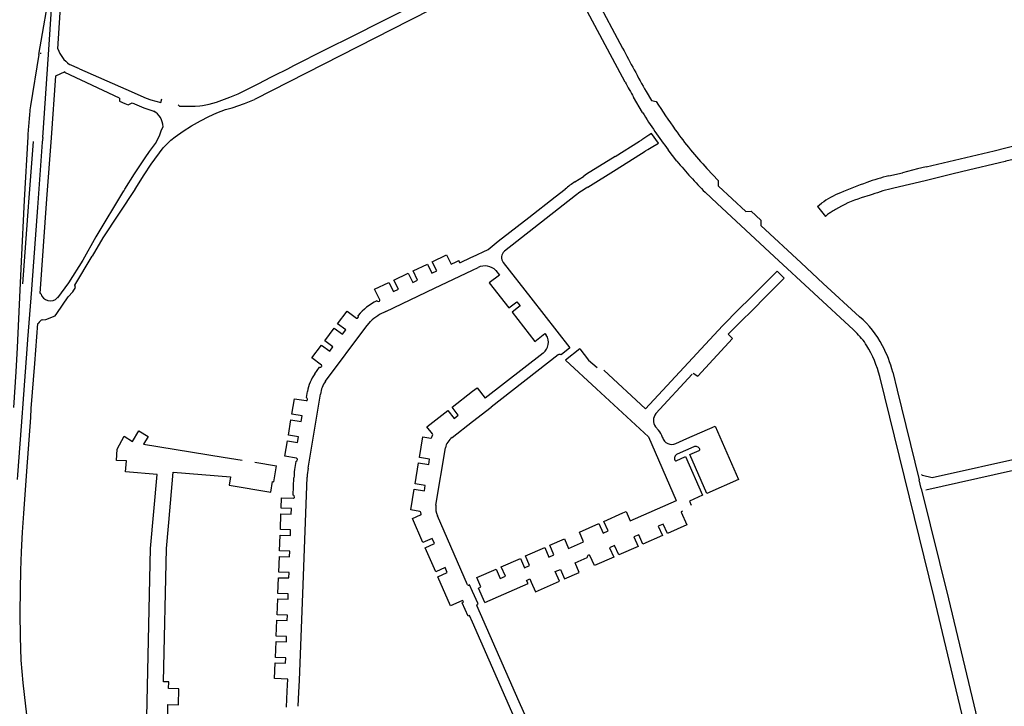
# Model space of a CAD drawing. Extents: x 148869 to 161638, y 453607 to 469810.
# Tile 954 of 1056: x 159118.99 to 159123.32, y 459876.05 to 459879.06. Entities that reach past the tile are written whole.
import ezdxf

# ---------------------------------------------------------------- set-up
doc = ezdxf.new("R2010")
doc.units = 0
doc.layers.add('LKI_V01_KANTRIJWEG', color=252, linetype='CONTINUOUS')

msp = doc.modelspace()

# ---------------------------------------------------------------- linework, layer by layer
at = {"layer": 'LKI_V01_KANTRIJWEG'}
for p, q in [((159121.3948, 459879.4037), (159121.6425, 459878.9394)), ((159121.3948, 459879.4037), (159121.6425, 459878.9394)), ((159120.9831, 459879.2023), (159120.7065, 459879.0605)), ((159120.9831, 459879.2023), (159120.7065, 459879.0605)), ((159121.6537, 459878.7904), (159121.4444, 459879.183)), ((159121.6537, 459878.7904), (159121.4444, 459879.183)), ((159120.7065, 459879.0605), (159120.0251, 459878.7142)), ((159120.7065, 459879.0605), (159120.0251, 459878.7142)), ((159119.0777, 459878.9112), (159119.0401, 459878.685)), ((159119.0777, 459878.9112), (159119.0401, 459878.685)), ((159119.0842, 459878.9184), (159119.0839, 459878.9147)), ((159119.0842, 459878.9184), (159119.0839, 459878.9147)), ((159119.0942, 459878.5466), (159119.1195, 459878.9118)), ((159119.0942, 459878.5466), (159119.1195, 459878.9118)), ((159119.2564, 459878.8482), (159119.2121, 459878.8674)), ((159119.2564, 459878.8482), (159119.2121, 459878.8674)), ((159119.1525, 459878.8178), (159119.1928, 459878.8369)), ((159119.1525, 459878.8178), (159119.1928, 459878.8369)), ((159119.1912, 459878.832), (159119.1928, 459878.8369)), ((159119.1912, 459878.832), (159119.1928, 459878.8369)), ((159119.4311, 459878.7188), (159119.1912, 459878.832)), ((159119.4311, 459878.7188), (159119.1912, 459878.832)), ((159119.2564, 459878.8482), (159119.4601, 459878.7593)), ((159119.2564, 459878.8482), (159119.4601, 459878.7593)), ((159119.133, 459878.5445), (159119.1525, 459878.8178)), ((159119.133, 459878.5445), (159119.1525, 459878.8178)), ((159121.7459, 459878.7487), (159121.7689, 459878.7094)), ((159121.7459, 459878.7487), (159121.7689, 459878.7094)), ((159119.4311, 459878.7188), (159119.4318, 459878.7065)), ((159119.4311, 459878.7188), (159119.4318, 459878.7065)), ((159119.4703, 459878.6895), (159119.4873, 459878.6984)), ((159119.4703, 459878.6895), (159119.4873, 459878.6984)), ((159119.4873, 459878.6984), (159119.5384, 459878.6769)), ((159119.4873, 459878.6984), (159119.5384, 459878.6769)), ((159121.7303, 459878.6565), (159121.6908, 459878.7235)), ((159121.7303, 459878.6565), (159121.6908, 459878.7235)), ((159121.7689, 459878.7094), (159121.7902, 459878.7049)), ((159121.7689, 459878.7094), (159121.7902, 459878.7049)), ((159119.034, 459878.2621), (159119.0541, 459878.5289)), ((159119.034, 459878.2621), (159119.0541, 459878.5289)), ((159119.0926, 459878.5259), (159119.0724, 459878.2592)), ((159119.0926, 459878.5259), (159119.0724, 459878.2592)), ((159119.0942, 459878.5466), (159119.0926, 459878.5259)), ((159119.0942, 459878.5466), (159119.0926, 459878.5259)), ((159119.1129, 459878.2764), (159119.133, 459878.5445)), ((159119.1129, 459878.2764), (159119.133, 459878.5445)), ((159121.6098, 459878.4627), (159121.7162, 459878.5298)), ((159121.6098, 459878.4627), (159121.7162, 459878.5298)), ((159121.7162, 459878.5298), (159121.7264, 459878.5364)), ((159121.7162, 459878.5298), (159121.7264, 459878.5364)), ((159121.7579, 459878.5563), (159121.7264, 459878.5364)), ((159121.7579, 459878.5563), (159121.7264, 459878.5364)), ((159121.7434, 459878.4876), (159121.7533, 459878.4936)), ((159121.7434, 459878.4876), (159121.7533, 459878.4936)), ((159121.7533, 459878.4936), (159121.7684, 459878.5028)), ((159121.7533, 459878.4936), (159121.7684, 459878.5028)), ((159121.8814, 459878.443), (159121.8433, 459878.4922)), ((159121.8814, 459878.443), (159121.8433, 459878.4922)), ((159121.4891, 459878.3278), (159121.6146, 459878.4059)), ((159121.4891, 459878.3278), (159121.6146, 459878.4059)), ((159122.813, 459878.3778), (159122.8719, 459878.3918)), ((159122.813, 459878.3778), (159122.8719, 459878.3918)), ((159122.9387, 459878.4083), (159122.8719, 459878.3918)), ((159122.9387, 459878.4083), (159122.8719, 459878.3918)), ((159122.9769, 459878.4176), (159122.9387, 459878.4083)), ((159122.9769, 459878.4176), (159122.9387, 459878.4083)), ((159121.4327, 459878.3512), (159121.4701, 459878.3755)), ((159121.4327, 459878.3512), (159121.4701, 459878.3755)), ((159122.9717, 459878.3564), (159122.8346, 459878.324)), ((159122.9717, 459878.3564), (159122.8346, 459878.324)), ((159119.4501, 459878.3112), (159119.4553, 459878.3195)), ((159119.4501, 459878.3112), (159119.4553, 459878.3195)), ((159119.4993, 459878.3175), (159119.5006, 459878.3195)), ((159119.4993, 459878.3175), (159119.5006, 459878.3195)), ((159121.3459, 459878.2857), (159121.3903, 459878.3199)), ((159121.3459, 459878.2857), (159121.3903, 459878.3199)), ((159122.0636, 459878.3331), (159122.1835, 459878.2212)), ((159122.0636, 459878.3331), (159122.1835, 459878.2212)), ((159119.0832, 459877.8609), (159119.1129, 459878.2764)), ((159119.0832, 459877.8609), (159119.1129, 459878.2764)), ((159121.4356, 459878.2916), (159121.1231, 459878.0464)), ((159121.4356, 459878.2916), (159121.1231, 459878.0464)), ((159122.4986, 459878.2426), (159122.5164, 459878.2574)), ((159122.4986, 459878.2426), (159122.5164, 459878.2574)), ((159122.4986, 459878.2426), (159122.5339, 459878.1999)), ((159122.4986, 459878.2426), (159122.5339, 459878.1999)), ((159122.5433, 459878.2074), (159122.5339, 459878.1999)), ((159122.5433, 459878.2074), (159122.5339, 459878.1999)), ((159122.2502, 459878.1594), (159122.4271, 459877.9952)), ((159122.2502, 459878.1594), (159122.4271, 459877.9952)), ((159119.2351, 459877.8971), (159119.3109, 459878.0242)), ((159119.2351, 459877.8971), (159119.3109, 459878.0242)), ((159120.9105, 459878.0004), (159120.9224, 459878.0061)), ((159120.9105, 459878.0004), (159120.9224, 459878.0061)), ((159120.9278, 459877.9951), (159120.9224, 459878.0061)), ((159120.9278, 459877.9951), (159120.9224, 459878.0061)), ((159120.9278, 459877.9951), (159120.9788, 459878.0199)), ((159120.9278, 459877.9951), (159120.9788, 459878.0199)), ((159120.9788, 459878.0199), (159120.9831, 459878.022)), ((159120.9788, 459878.0199), (159120.9831, 459878.022)), ((159120.9831, 459877.9639), (159121.0072, 459877.9752)), ((159120.9831, 459877.9639), (159121.0072, 459877.9752)), ((159122.3215, 459877.9589), (159122.2746, 459877.9116)), ((159122.3215, 459877.9589), (159122.2746, 459877.9116)), ((159122.3532, 459877.9282), (159122.3215, 459877.9589)), ((159122.3532, 459877.9282), (159122.3215, 459877.9589)), ((159122.5244, 459877.9052), (159122.4271, 459877.9952)), ((159122.5244, 459877.9052), (159122.4271, 459877.9952)), ((159122.2975, 459877.8723), (159122.3532, 459877.9282)), ((159122.2975, 459877.8723), (159122.3532, 459877.9282)), ((159119.2265, 459877.8686), (159119.2381, 459877.8867)), ((159119.2265, 459877.8686), (159119.2381, 459877.8867)), ((159119.2381, 459877.8867), (159119.2351, 459877.8971)), ((159119.2381, 459877.8867), (159119.2351, 459877.8971)), ((159122.2858, 459877.8601), (159122.2975, 459877.8723)), ((159122.2858, 459877.8601), (159122.2975, 459877.8723)), ((159122.5244, 459877.9052), (159122.6839, 459877.7581)), ((159122.5244, 459877.9052), (159122.6839, 459877.7581)), ((159119.0855, 459877.8605), (159119.0832, 459877.8609)), ((159119.0855, 459877.8605), (159119.0832, 459877.8609)), ((159122.2, 459877.7743), (159122.2858, 459877.8601)), ((159122.2, 459877.7743), (159122.2858, 459877.8601)), ((159119.0936, 459877.7457), (159119.1082, 459877.7471)), ((159119.0936, 459877.7457), (159119.1082, 459877.7471)), ((159119.1082, 459877.7471), (159119.1497, 459877.763)), ((159119.1082, 459877.7471), (159119.1497, 459877.763)), ((159119.0722, 459877.7289), (159119.0747, 459877.7286)), ((159119.0722, 459877.7289), (159119.0747, 459877.7286)), ((159121.4107, 459877.6213), (159121.3719, 459877.5912)), ((159121.4107, 459877.6213), (159121.3719, 459877.5912)), ((159121.2937, 459877.599), (159121.0388, 459877.4002)), ((159121.2937, 459877.599), (159121.0388, 459877.4002)), ((159121.3598, 459877.5909), (159121.0651, 459877.3613)), ((159121.3598, 459877.5909), (159121.0651, 459877.3613)), ((159120.2894, 459877.5082), (159120.31, 459877.5367)), ((159120.2894, 459877.5082), (159120.31, 459877.5367)), ((159121.9489, 459877.5062), (159121.7892, 459877.3329)), ((159121.9489, 459877.5062), (159121.7892, 459877.3329)), ((159121.9522, 459877.5109), (159121.9735, 459877.4979)), ((159121.9522, 459877.5109), (159121.9735, 459877.4979)), ((159123.0113, 459876.5243), (159122.7725, 459877.4965)), ((159123.0113, 459876.5243), (159122.7725, 459877.4965)), ((159120.2528, 459877.404), (159120.2575, 459877.4295)), ((159120.2528, 459877.404), (159120.2575, 459877.4295)), ((159120.2601, 459877.0933), (159120.3149, 459877.4185)), ((159120.2601, 459877.0933), (159120.3149, 459877.4185)), ((159120.9831, 459877.2976), (159121.0651, 459877.3613)), ((159120.9831, 459877.2976), (159121.0651, 459877.3613)), ((159120.8935, 459877.2279), (159120.9831, 459877.2976)), ((159120.8935, 459877.2279), (159120.9831, 459877.2976)), ((159121.7874, 459877.2749), (159121.8001, 459877.2596)), ((159121.7874, 459877.2749), (159121.8001, 459877.2596)), ((159120.8221, 459876.9301), (159120.8638, 459877.1822)), ((159120.8221, 459876.9301), (159120.8638, 459877.1822)), ((159121.955, 459877.1866), (159121.8828, 459877.1544)), ((159121.955, 459877.1866), (159121.8828, 459877.1544)), ((159120.0259, 459877.1186), (159120.1213, 459877.1032)), ((159120.0259, 459877.1186), (159120.1213, 459877.1032)), ((159119.0106, 459876.8931), (159119.0241, 459877.0804)), ((159119.0106, 459876.8931), (159119.0241, 459877.0804)), ((159120.1952, 459876.9748), (159120.1982, 459877.0498)), ((159120.1952, 459876.9748), (159120.1982, 459877.0498)), ((159120.2385, 459876.5798), (159120.2562, 459877.053)), ((159120.2385, 459876.5798), (159120.2562, 459877.053)), ((159122.9608, 459877.0605), (159122.9555, 459877.0651)), ((159122.9608, 459877.0605), (159122.9555, 459877.0651)), ((159122.955, 459877.0038), (159122.9458, 459877.0416)), ((159122.955, 459877.0038), (159122.9458, 459877.0416)), ((159120.1439, 459876.9629), (159120.1962, 459876.9613)), ((159120.1439, 459876.9629), (159120.1962, 459876.9613)), ((159119.0055, 459876.8122), (159119.0106, 459876.8931)), ((159119.0055, 459876.8122), (159119.0106, 459876.8931)), ((159120.9617, 459876.5803), (159120.8289, 459876.8831)), ((159120.9617, 459876.5803), (159120.8289, 459876.8831)), ((159119.0011, 459876.7256), (159119.0055, 459876.8122)), ((159119.0011, 459876.7256), (159119.0055, 459876.8122)), ((159118.9981, 459876.6431), (159119.0011, 459876.7256)), ((159118.9981, 459876.6431), (159119.0011, 459876.7256)), ((159118.9962, 459876.5591), (159118.9981, 459876.6431)), ((159118.9962, 459876.5591), (159118.9981, 459876.6431)), ((159120.222, 459876.1597), (159120.2385, 459876.5798)), ((159120.222, 459876.1597), (159120.2385, 459876.5798)), ((159118.9949, 459876.4561), (159118.9962, 459876.5591)), ((159118.9949, 459876.4561), (159118.9962, 459876.5591)), ((159119.0081, 459876.15), (159119.0003, 459876.249)), ((159119.0081, 459876.15), (159119.0003, 459876.249)), ((159121.226, 459875.9809), (159121.1884, 459876.0654)), ((159121.226, 459875.9809), (159121.1884, 459876.0654))]:
    msp.add_line(p, q, dxfattribs=at)
for points in [[(159119.1195, 459878.9118), (159119.1211, 459878.9333), (159119.1442, 459879.2896), (159119.1456, 459879.3105)], [(159119.1195, 459878.9118), (159119.1211, 459878.9333), (159119.1442, 459879.2896), (159119.1456, 459879.3105)], [(159119.0777, 459878.9112), (159119.093, 459879.0033), (159119.116, 459879.1303)], [(159119.0777, 459878.9112), (159119.093, 459879.0033), (159119.116, 459879.1303)], [(159119.6896, 459878.6906), (159119.6958, 459878.6843), (159119.731, 459878.6838), (159119.7641, 459878.6847), (159119.7843, 459878.6861), (159119.796, 459878.6874), (159119.8251, 459878.6936), (159119.8579, 459878.7023), (159119.9169, 459878.7231), (159119.9537, 459878.7384), (159119.9684, 459878.7459), (159120.0409, 459878.7821), (159120.0998, 459878.8131), (159120.111, 459878.8186), (159120.1714, 459878.8489), (159120.1984, 459878.8635), (159120.3375, 459878.9337), (159120.3522, 459878.9402), (159120.4463, 459878.988), (159120.5947, 459879.0625), (159120.7466, 459879.1379)], [(159119.6896, 459878.6906), (159119.6958, 459878.6843), (159119.731, 459878.6838), (159119.7641, 459878.6847), (159119.7843, 459878.6861), (159119.796, 459878.6874), (159119.8251, 459878.6936), (159119.8579, 459878.7023), (159119.9169, 459878.7231), (159119.9537, 459878.7384), (159119.9684, 459878.7459), (159120.0409, 459878.7821), (159120.0998, 459878.8131), (159120.111, 459878.8186), (159120.1714, 459878.8489), (159120.1984, 459878.8635), (159120.3375, 459878.9337), (159120.3522, 459878.9402), (159120.4463, 459878.988), (159120.5947, 459879.0625), (159120.7466, 459879.1379)], [(159119.1613, 459878.9366), (159119.1708, 459879.0966), (159119.1705, 459879.0978)], [(159119.1613, 459878.9366), (159119.1708, 459879.0966), (159119.1705, 459879.0978)], [(159119.4601, 459878.7593), (159119.5485, 459878.7193), (159119.5693, 459878.7116), (159119.6134, 459878.7008), (159119.6175, 459878.7165)], [(159119.4601, 459878.7593), (159119.5485, 459878.7193), (159119.5693, 459878.7116), (159119.6134, 459878.7008), (159119.6175, 459878.7165)], [(159119.4318, 459878.7065), (159119.4558, 459878.6955), (159119.4703, 459878.6895)], [(159119.4318, 459878.7065), (159119.4558, 459878.6955), (159119.4703, 459878.6895)], [(159119.5006, 459878.3195), (159119.5407, 459878.3819), (159119.5704, 459878.4291), (159119.6242, 459878.5017), (159119.6578, 459878.5346), (159119.6764, 459878.5501), (159119.7114, 459878.5736), (159119.7488, 459878.5974), (159119.787, 459878.6191), (159119.8243, 459878.639), (159119.8596, 459878.6553), (159119.898, 459878.6702), (159119.9264, 459878.6773), (159119.9815, 459878.6961), (159120.0251, 459878.7142)], [(159119.5006, 459878.3195), (159119.5407, 459878.3819), (159119.5704, 459878.4291), (159119.6242, 459878.5017), (159119.6578, 459878.5346), (159119.6764, 459878.5501), (159119.7114, 459878.5736), (159119.7488, 459878.5974), (159119.787, 459878.6191), (159119.8243, 459878.639), (159119.8596, 459878.6553), (159119.898, 459878.6702), (159119.9264, 459878.6773), (159119.9815, 459878.6961), (159120.0251, 459878.7142)], [(159119.5384, 459878.6769), (159119.5822, 459878.6629), (159119.5868, 459878.6597)], [(159119.5384, 459878.6769), (159119.5822, 459878.6629), (159119.5868, 459878.6597)], [(159119.4553, 459878.3195), (159119.4973, 459878.3866), (159119.5439, 459878.4578), (159119.5641, 459878.4844), (159119.5901, 459878.5203), (159119.6001, 459878.5394), (159119.6092, 459878.5582), (159119.617, 459878.5801), (159119.623, 459878.5937)], [(159119.4553, 459878.3195), (159119.4973, 459878.3866), (159119.5439, 459878.4578), (159119.5641, 459878.4844), (159119.5901, 459878.5203), (159119.6001, 459878.5394), (159119.6092, 459878.5582), (159119.617, 459878.5801), (159119.623, 459878.5937)], [(159121.7684, 459878.5028), (159121.7996, 459878.5222), (159121.7702, 459878.5639), (159121.7579, 459878.5563)], [(159121.7684, 459878.5028), (159121.7996, 459878.5222), (159121.7702, 459878.5639), (159121.7579, 459878.5563)], [(159119.0284, 459878.5488), (159119.0135, 459878.2717), (159118.9998, 459878.0015), (159118.9816, 459877.6235), (159118.9757, 459877.5165), (159118.9653, 459877.3598)], [(159119.0284, 459878.5488), (159119.0135, 459878.2717), (159118.9998, 459878.0015), (159118.9816, 459877.6235), (159118.9757, 459877.5165), (159118.9653, 459877.3598)], [(159123.7672, 459878.5444), (159123.6784, 459878.5242), (159123.5863, 459878.5018), (159123.5202, 459878.4864), (159123.3271, 459878.4422), (159123.3241, 459878.4409), (159123.2993, 459878.4344), (159123.1626, 459878.4022), (159123.095, 459878.3871), (159122.9717, 459878.3564)], [(159123.7672, 459878.5444), (159123.6784, 459878.5242), (159123.5863, 459878.5018), (159123.5202, 459878.4864), (159123.3271, 459878.4422), (159123.3241, 459878.4409), (159123.2993, 459878.4344), (159123.1626, 459878.4022), (159123.095, 459878.3871), (159122.9717, 459878.3564)], [(159121.6146, 459878.4059), (159121.7411, 459878.4858), (159121.7434, 459878.4876)], [(159121.6146, 459878.4059), (159121.7411, 459878.4858), (159121.7434, 459878.4876)], [(159122.9769, 459878.4176), (159123.2753, 459878.4884), (159123.3783, 459878.5135)], [(159122.9769, 459878.4176), (159123.2753, 459878.4884), (159123.3783, 459878.5135)], [(159121.6098, 459878.4627), (159121.4846, 459878.3855), (159121.4701, 459878.3755)], [(159121.6098, 459878.4627), (159121.4846, 459878.3855), (159121.4701, 459878.3755)], [(159122.0636, 459878.3331), (159122.064, 459878.3561), (159122.0134, 459878.4097)], [(159122.0636, 459878.3331), (159122.064, 459878.3561), (159122.0134, 459878.4097)], [(159119.449, 459878.312), (159119.3281, 459878.1091), (159119.2699, 459878.0076)], [(159119.449, 459878.312), (159119.3281, 459878.1091), (159119.2699, 459878.0076)], [(159119.4993, 459878.3175), (159119.3584, 459878.1054), (159119.3109, 459878.0242)], [(159119.4993, 459878.3175), (159119.3584, 459878.1054), (159119.3109, 459878.0242)], [(159122.3091, 459878.0232), (159122.058, 459878.256), (159122.0053, 459878.3056)], [(159122.3091, 459878.0232), (159122.058, 459878.256), (159122.0053, 459878.3056)], [(159119.0068, 459877.903), (159119.0323, 459878.2411), (159119.034, 459878.2621)], [(159119.0068, 459877.903), (159119.0323, 459878.2411), (159119.034, 459878.2621)], [(159119.0724, 459878.2592), (159119.0708, 459878.2383), (159119.046, 459877.9001)], [(159119.0724, 459878.2592), (159119.0708, 459878.2383), (159119.046, 459877.9001)], [(159120.9831, 459878.022), (159121.0513, 459878.0546), (159121.0962, 459878.0901), (159121.2302, 459878.1953), (159121.3459, 459878.2857)], [(159120.9831, 459878.022), (159121.0513, 459878.0546), (159121.0962, 459878.0901), (159121.2302, 459878.1953), (159121.3459, 459878.2857)], [(159122.7391, 459878.2959), (159122.7309, 459878.2928), (159122.6904, 459878.2807)], [(159122.7391, 459878.2959), (159122.7309, 459878.2928), (159122.6904, 459878.2807)], [(159122.1835, 459878.2212), (159122.2071, 459878.2229), (159122.2496, 459878.1834), (159122.2502, 459878.1594)], [(159122.1835, 459878.2212), (159122.2071, 459878.2229), (159122.2496, 459878.1834), (159122.2502, 459878.1594)], [(159119.2699, 459878.0076), (159119.2074, 459877.9074), (159119.1597, 459877.8424)], [(159119.2699, 459878.0076), (159119.2074, 459877.9074), (159119.1597, 459877.8424)], [(159120.5625, 459877.8283), (159120.5679, 459877.8258), (159120.5738, 459877.8268), (159120.5759, 459877.8294), (159120.5759, 459877.8327), (159120.5524, 459877.8798), (159120.6154, 459877.9098), (159120.6356, 459877.8693), (159120.6571, 459877.8796), (159120.637, 459877.92), (159120.7001, 459877.95), (159120.7201, 459877.9094), (159120.7416, 459877.9199), (159120.7215, 459877.9605), (159120.7851, 459877.9901), (159120.8046, 459877.9498), (159120.8259, 459877.9601), (159120.8062, 459878.0006), (159120.8694, 459878.0307), (159120.8891, 459877.9902), (159120.9105, 459878.0004)], [(159120.5625, 459877.8283), (159120.5679, 459877.8258), (159120.5738, 459877.8268), (159120.5759, 459877.8294), (159120.5759, 459877.8327), (159120.5524, 459877.8798), (159120.6154, 459877.9098), (159120.6356, 459877.8693), (159120.6571, 459877.8796), (159120.637, 459877.92), (159120.7001, 459877.95), (159120.7201, 459877.9094), (159120.7416, 459877.9199), (159120.7215, 459877.9605), (159120.7851, 459877.9901), (159120.8046, 459877.9498), (159120.8259, 459877.9601), (159120.8062, 459878.0006), (159120.8694, 459878.0307), (159120.8891, 459877.9902), (159120.9105, 459878.0004)], [(159122.6659, 459877.6917), (159122.6572, 459877.7004), (159122.3091, 459878.0232)], [(159122.6659, 459877.6917), (159122.6572, 459877.7004), (159122.3091, 459878.0232)], [(159120.6018, 459877.782), (159120.8158, 459877.8841), (159120.9831, 459877.9639)], [(159120.6018, 459877.782), (159120.8158, 459877.8841), (159120.9831, 459877.9639)], [(159121.0858, 459877.9612), (159121.1009, 459877.941), (159121.0565, 459877.907), (159121.142, 459877.797), (159121.1778, 459877.8245), (159121.1924, 459877.8058), (159121.1567, 459877.7781)], [(159121.0858, 459877.9612), (159121.1009, 459877.941), (159121.0565, 459877.907), (159121.142, 459877.797), (159121.1778, 459877.8245), (159121.1924, 459877.8058), (159121.1567, 459877.7781)], [(159121.1183, 459877.997), (159121.2391, 459877.8412), (159121.4107, 459877.6213)], [(159121.1183, 459877.997), (159121.2391, 459877.8412), (159121.4107, 459877.6213)], [(159119.046, 459877.9001), (159119.0445, 459877.8789), (159119.0275, 459877.658), (159119.0264, 459877.637), (159119.0053, 459877.3564), (159119.0037, 459877.3355), (159118.9833, 459877.0634), (159118.982, 459877.0425)], [(159119.046, 459877.9001), (159119.0445, 459877.8789), (159119.0275, 459877.658), (159119.0264, 459877.637), (159119.0053, 459877.3564), (159119.0037, 459877.3355), (159118.9833, 459877.0634), (159118.982, 459877.0425)], [(159121.56, 459877.5231), (159121.7434, 459877.354), (159122.0812, 459877.7187), (159122.1553, 459877.7929), (159122.201, 459877.8386), (159122.2746, 459877.9116)], [(159121.56, 459877.5231), (159121.7434, 459877.354), (159122.0812, 459877.7187), (159122.1553, 459877.7929), (159122.201, 459877.8386), (159122.2746, 459877.9116)], [(159119.1497, 459877.763), (159119.1561, 459877.773), (159119.2065, 459877.8468), (159119.2265, 459877.8686)], [(159119.1497, 459877.763), (159119.1561, 459877.773), (159119.2065, 459877.8468), (159119.2265, 459877.8686)], [(159120.3193, 459877.5463), (159120.2773, 459877.5779), (159120.3193, 459877.6339), (159120.3554, 459877.6069), (159120.3697, 459877.6259), (159120.3335, 459877.6529), (159120.3754, 459877.7088), (159120.4115, 459877.6818), (159120.4259, 459877.7008), (159120.3896, 459877.7278), (159120.4315, 459877.7836), (159120.4735, 459877.7527)], [(159120.3193, 459877.5463), (159120.2773, 459877.5779), (159120.3193, 459877.6339), (159120.3554, 459877.6069), (159120.3697, 459877.6259), (159120.3335, 459877.6529), (159120.3754, 459877.7088), (159120.4115, 459877.6818), (159120.4259, 459877.7008), (159120.3896, 459877.7278), (159120.4315, 459877.7836), (159120.4735, 459877.7527)], [(159121.1567, 459877.7781), (159121.2565, 459877.6499), (159121.3011, 459877.685), (159121.3062, 459877.6782)], [(159121.1567, 459877.7781), (159121.2565, 459877.6499), (159121.3011, 459877.685), (159121.3062, 459877.6782)], [(159122.2, 459877.7743), (159122.176, 459877.7512), (159122.1607, 459877.7358), (159122.1121, 459877.688), (159122.106, 459877.6813), (159122.1254, 459877.6629), (159121.9735, 459877.4979)], [(159122.2, 459877.7743), (159122.176, 459877.7512), (159122.1607, 459877.7358), (159122.1121, 459877.688), (159122.106, 459877.6813), (159122.1254, 459877.6629), (159121.9735, 459877.4979)], [(159119.044, 459877.3552), (159119.0594, 459877.5535), (159119.0722, 459877.7289)], [(159119.044, 459877.3552), (159119.0594, 459877.5535), (159119.0722, 459877.7289)], [(159120.3369, 459877.4748), (159120.5145, 459877.7123), (159120.5348, 459877.7375)], [(159120.3369, 459877.4748), (159120.5145, 459877.7123), (159120.5348, 459877.7375)], [(159121.4545, 459877.6174), (159121.391, 459877.5677), (159121.5283, 459877.441), (159121.7562, 459877.2305), (159121.8786, 459876.9502)], [(159121.4545, 459877.6174), (159121.391, 459877.5677), (159121.5283, 459877.441), (159121.7562, 459877.2305), (159121.8786, 459876.9502)], [(159121.4545, 459877.6174), (159121.4933, 459877.5676), (159121.5306, 459877.5353)], [(159121.4545, 459877.6174), (159121.4933, 459877.5676), (159121.5306, 459877.5353)], [(159122.8295, 459877.515), (159122.8496, 459877.4353), (159122.9458, 459877.0416)], [(159122.8295, 459877.515), (159122.8496, 459877.4353), (159122.9458, 459877.0416)], [(159120.9831, 459877.431), (159121.0029, 459877.4463), (159121.0388, 459877.4002)], [(159120.9831, 459877.431), (159121.0029, 459877.4463), (159121.0388, 459877.4002)], [(159120.21, 459877.1362), (159120.1581, 459877.1451), (159120.1699, 459877.2137), (159120.2141, 459877.2062), (159120.2184, 459877.23), (159120.1738, 459877.2373), (159120.1853, 459877.306), (159120.2299, 459877.2988), (159120.2339, 459877.3224), (159120.1894, 459877.3296), (159120.2008, 459877.3983), (159120.2526, 459877.3901)], [(159120.21, 459877.1362), (159120.1581, 459877.1451), (159120.1699, 459877.2137), (159120.2141, 459877.2062), (159120.2184, 459877.23), (159120.1738, 459877.2373), (159120.1853, 459877.306), (159120.2299, 459877.2988), (159120.2339, 459877.3224), (159120.1894, 459877.3296), (159120.2008, 459877.3983), (159120.2526, 459877.3901)], [(159120.8076, 459877.2435), (159120.7825, 459877.2752), (159120.8739, 459877.3464), (159120.9019, 459877.3111), (159120.9207, 459877.3256), (159120.8929, 459877.3612), (159120.9831, 459877.431)], [(159120.8076, 459877.2435), (159120.7825, 459877.2752), (159120.8739, 459877.3464), (159120.9019, 459877.3111), (159120.9207, 459877.3256), (159120.8929, 459877.3612), (159120.9831, 459877.431)], [(159119.0241, 459877.0804), (159119.0417, 459877.315), (159119.044, 459877.3552)], [(159119.0241, 459877.0804), (159119.0417, 459877.315), (159119.044, 459877.3552)], [(159122.9758, 459876.9976), (159123.1192, 459877.0303), (159123.5174, 459877.1199), (159123.5188, 459877.3601), (159123.5478, 459877.3603)], [(159122.9758, 459876.9976), (159123.1192, 459877.0303), (159123.5174, 459877.1199), (159123.5188, 459877.3601), (159123.5478, 459877.3603)], [(159121.8764, 459877.2016), (159121.9251, 459877.2234), (159122.0487, 459877.2771), (159122.1514, 459877.0435), (159122.0127, 459876.9822), (159121.9382, 459877.1525), (159121.9796, 459877.1708)], [(159121.8764, 459877.2016), (159121.9251, 459877.2234), (159122.0487, 459877.2771), (159122.1514, 459877.0435), (159122.0127, 459876.9822), (159121.9382, 459877.1525), (159121.9796, 459877.1708)], [(159119.4221, 459877.1768), (159119.4527, 459877.2332), (159119.4888, 459877.2109), (159119.5174, 459877.2566), (159119.5574, 459877.2316), (159119.537, 459877.1985), (159119.888, 459877.1409), (159119.9702, 459877.1276)], [(159119.4221, 459877.1768), (159119.4527, 459877.2332), (159119.4888, 459877.2109), (159119.5174, 459877.2566), (159119.5574, 459877.2316), (159119.537, 459877.1985), (159119.888, 459877.1409), (159119.9702, 459877.1276)], [(159120.752, 459876.9026), (159120.7119, 459876.9092), (159120.727, 459877.0005), (159120.7713, 459876.9932), (159120.7752, 459877.017), (159120.7309, 459877.0244), (159120.746, 459877.1159), (159120.7906, 459877.1084), (159120.7945, 459877.1321), (159120.75, 459877.1397), (159120.7652, 459877.2313), (159120.7997, 459877.2255)], [(159120.752, 459876.9026), (159120.7119, 459876.9092), (159120.727, 459877.0005), (159120.7713, 459876.9932), (159120.7752, 459877.017), (159120.7309, 459877.0244), (159120.746, 459877.1159), (159120.7906, 459877.1084), (159120.7945, 459877.1321), (159120.75, 459877.1397), (159120.7652, 459877.2313), (159120.7997, 459877.2255)], [(159120.8048, 459877.2286), (159120.8056, 459877.2334), (159120.8072, 459877.2371)], [(159120.8048, 459877.2286), (159120.8056, 459877.2334), (159120.8072, 459877.2371)], [(159119.4576, 459877.0767), (159119.4625, 459877.1246), (159119.419, 459877.127), (159119.4221, 459877.1768)], [(159119.4576, 459877.0767), (159119.4625, 459877.1246), (159119.419, 459877.127), (159119.4221, 459877.1768)], [(159121.8778, 459877.1256), (159121.9189, 459877.144), (159121.9935, 459876.974), (159121.9362, 459876.948), (159121.9441, 459876.9298)], [(159121.8778, 459877.1256), (159121.9189, 459877.144), (159121.9935, 459876.974), (159121.9362, 459876.948), (159121.9441, 459876.9298)], [(159123.4235, 459877.144), (159123.0028, 459877.0498), (159122.9608, 459877.0605)], [(159123.4235, 459877.144), (159123.0028, 459877.0498), (159122.9608, 459877.0605)], [(159119.6679, 459877.0752), (159119.9194, 459877.0544), (159119.9141, 459877.0181), (159120.0967, 459876.988), (159120.1041, 459877.0337), (159120.1094, 459877.0326), (159120.1213, 459877.1032)], [(159119.6679, 459877.0752), (159119.9194, 459877.0544), (159119.9141, 459877.0181), (159120.0967, 459876.988), (159120.1041, 459877.0337), (159120.1094, 459877.0326), (159120.1213, 459877.1032)], [(159119.6162, 459875.8195), (159119.5867, 459875.9032), (159119.5384, 459875.8858), (159119.5064, 459875.9757), (159119.555, 459875.9931), (159119.5525, 459875.9998), (159119.5682, 459876.7395), (159119.5969, 459877.0646), (159119.4576, 459877.0767)], [(159119.6162, 459875.8195), (159119.5867, 459875.9032), (159119.5384, 459875.8858), (159119.5064, 459875.9757), (159119.555, 459875.9931), (159119.5525, 459875.9998), (159119.5682, 459876.7395), (159119.5969, 459877.0646), (159119.4576, 459877.0767)], [(159119.6904, 459875.8195), (159119.6426, 459875.9546), (159119.6447, 459876.0535), (159119.6909, 459876.0526), (159119.6927, 459876.1236), (159119.647, 459876.1245), (159119.6479, 459876.1532), (159119.6258, 459876.1536), (159119.6383, 459876.7404), (159119.6468, 459876.8385), (159119.6481, 459876.8534), (159119.6679, 459877.0752)], [(159119.6904, 459875.8195), (159119.6426, 459875.9546), (159119.6447, 459876.0535), (159119.6909, 459876.0526), (159119.6927, 459876.1236), (159119.647, 459876.1245), (159119.6479, 459876.1532), (159119.6258, 459876.1536), (159119.6383, 459876.7404), (159119.6468, 459876.8385), (159119.6481, 459876.8534), (159119.6679, 459877.0752)], [(159122.955, 459877.0038), (159123.0745, 459876.5182), (159123.2417, 459875.8195)], [(159122.955, 459877.0038), (159123.0745, 459876.5182), (159123.2417, 459875.8195)], [(159120.1874, 459876.9152), (159120.1422, 459876.9166), (159120.1439, 459876.9629)], [(159120.1874, 459876.9152), (159120.1422, 459876.9166), (159120.1439, 459876.9629)], [(159121.0375, 459876.5022), (159121.009, 459876.5662), (159121.02, 459876.5711), (159121.0016, 459876.6121), (159121.0871, 459876.6496), (159121.1052, 459876.608), (159121.1274, 459876.618), (159121.1091, 459876.6593), (159121.1937, 459876.6966), (159121.212, 459876.6554), (159121.234, 459876.6651), (159121.2154, 459876.7075), (159121.3002, 459876.7445), (159121.3188, 459876.7022), (159121.3409, 459876.7119), (159121.3224, 459876.7543), (159121.3866, 459876.7825), (159121.4053, 459876.7404), (159121.4712, 459876.7694), (159121.4525, 459876.8118), (159121.5387, 459876.8495), (159121.5571, 459876.8072), (159121.5792, 459876.8169), (159121.5603, 459876.8589), (159121.6443, 459876.896), (159121.6576, 459876.9019), (159121.6757, 459876.861), (159121.8789, 459876.9503)], [(159121.0375, 459876.5022), (159121.009, 459876.5662), (159121.02, 459876.5711), (159121.0016, 459876.6121), (159121.0871, 459876.6496), (159121.1052, 459876.608), (159121.1274, 459876.618), (159121.1091, 459876.6593), (159121.1937, 459876.6966), (159121.212, 459876.6554), (159121.234, 459876.6651), (159121.2154, 459876.7075), (159121.3002, 459876.7445), (159121.3188, 459876.7022), (159121.3409, 459876.7119), (159121.3224, 459876.7543), (159121.3866, 459876.7825), (159121.4053, 459876.7404), (159121.4712, 459876.7694), (159121.4525, 459876.8118), (159121.5387, 459876.8495), (159121.5571, 459876.8072), (159121.5792, 459876.8169), (159121.5603, 459876.8589), (159121.6443, 459876.896), (159121.6576, 459876.9019), (159121.6757, 459876.861), (159121.8789, 459876.9503)], [(159120.1613, 459876.2354), (159120.1624, 459876.2598), (159120.1172, 459876.2614), (159120.12, 459876.3306), (159120.1649, 459876.3291), (159120.1661, 459876.3534), (159120.1209, 459876.3548), (159120.1236, 459876.4243), (159120.1687, 459876.4229), (159120.1695, 459876.447), (159120.1245, 459876.4485), (159120.1272, 459876.5182), (159120.1722, 459876.5164), (159120.173, 459876.5407), (159120.1282, 459876.542), (159120.1307, 459876.6116), (159120.1757, 459876.6102), (159120.1767, 459876.6342), (159120.1316, 459876.6357), (159120.1344, 459876.7052), (159120.1794, 459876.7037), (159120.1801, 459876.7278), (159120.1353, 459876.7291), (159120.1377, 459876.7989), (159120.1826, 459876.7974), (159120.1836, 459876.8216), (159120.1387, 459876.823), (159120.1414, 459876.8926), (159120.1863, 459876.8912), (159120.1874, 459876.9152)], [(159120.1613, 459876.2354), (159120.1624, 459876.2598), (159120.1172, 459876.2614), (159120.12, 459876.3306), (159120.1649, 459876.3291), (159120.1661, 459876.3534), (159120.1209, 459876.3548), (159120.1236, 459876.4243), (159120.1687, 459876.4229), (159120.1695, 459876.447), (159120.1245, 459876.4485), (159120.1272, 459876.5182), (159120.1722, 459876.5164), (159120.173, 459876.5407), (159120.1282, 459876.542), (159120.1307, 459876.6116), (159120.1757, 459876.6102), (159120.1767, 459876.6342), (159120.1316, 459876.6357), (159120.1344, 459876.7052), (159120.1794, 459876.7037), (159120.1801, 459876.7278), (159120.1353, 459876.7291), (159120.1377, 459876.7989), (159120.1826, 459876.7974), (159120.1836, 459876.8216), (159120.1387, 459876.823), (159120.1414, 459876.8926), (159120.1863, 459876.8912), (159120.1874, 459876.9152)], [(159120.9365, 459876.5103), (159120.887, 459876.4883), (159120.831, 459876.6155), (159120.872, 459876.6337), (159120.8624, 459876.6557), (159120.8214, 459876.6378), (159120.7747, 459876.7433), (159120.8158, 459876.7616), (159120.8063, 459876.7834), (159120.7652, 459876.7656), (159120.7186, 459876.8712), (159120.7544, 459876.8871)], [(159120.9365, 459876.5103), (159120.887, 459876.4883), (159120.831, 459876.6155), (159120.872, 459876.6337), (159120.8624, 459876.6557), (159120.8214, 459876.6378), (159120.7747, 459876.7433), (159120.8158, 459876.7616), (159120.8063, 459876.7834), (159120.7652, 459876.7656), (159120.7186, 459876.8712), (159120.7544, 459876.8871)], [(159120.7569, 459876.893), (159120.7557, 459876.8958), (159120.756, 459876.8975)], [(159120.7569, 459876.893), (159120.7557, 459876.8958), (159120.756, 459876.8975)], [(159121.9064, 459876.9033), (159121.8994, 459876.8995), (159121.9241, 459876.8436), (159121.8392, 459876.806), (159121.8209, 459876.8472), (159121.7988, 459876.8375), (159121.8173, 459876.7963), (159121.7321, 459876.7589), (159121.714, 459876.8), (159121.6919, 459876.7905), (159121.7103, 459876.7492), (159121.6254, 459876.7117), (159121.6073, 459876.7529), (159121.5853, 459876.7433), (159121.6035, 459876.7021), (159121.5186, 459876.6648), (159121.4992, 459876.7084)], [(159121.9064, 459876.9033), (159121.8994, 459876.8995), (159121.9241, 459876.8436), (159121.8392, 459876.806), (159121.8209, 459876.8472), (159121.7988, 459876.8375), (159121.8173, 459876.7963), (159121.7321, 459876.7589), (159121.714, 459876.8), (159121.6919, 459876.7905), (159121.7103, 459876.7492), (159121.6254, 459876.7117), (159121.6073, 459876.7529), (159121.5853, 459876.7433), (159121.6035, 459876.7021), (159121.5186, 459876.6648), (159121.4992, 459876.7084)], [(159121.0375, 459876.5022), (159121.2269, 459876.5853), (159121.2205, 459876.5999), (159121.2342, 459876.6058), (159121.2404, 459876.5914), (159121.2591, 459876.5493), (159121.366, 459876.5962), (159121.3468, 459876.6382), (159121.369, 459876.6478), (159121.3877, 459876.6059), (159121.4521, 459876.6343), (159121.4337, 459876.6764), (159121.4871, 459876.7002)], [(159121.0375, 459876.5022), (159121.2269, 459876.5853), (159121.2205, 459876.5999), (159121.2342, 459876.6058), (159121.2404, 459876.5914), (159121.2591, 459876.5493), (159121.366, 459876.5962), (159121.3468, 459876.6382), (159121.369, 459876.6478), (159121.3877, 459876.6059), (159121.4521, 459876.6343), (159121.4337, 459876.6764), (159121.4871, 459876.7002)], [(159120.9831, 459876.5503), (159120.9701, 459876.5795), (159120.9674, 459876.578)], [(159120.9831, 459876.5503), (159120.9701, 459876.5795), (159120.9674, 459876.578)], [(159121.0043, 459876.4949), (159121.0072, 459876.4962), (159120.9831, 459876.5503)], [(159121.0043, 459876.4949), (159121.0072, 459876.4962), (159120.9831, 459876.5503)], [(159120.9831, 459876.4154), (159120.9702, 459876.4447), (159120.9636, 459876.4417), (159120.9379, 459876.501), (159120.9403, 459876.5021)], [(159120.9831, 459876.4154), (159120.9702, 459876.4447), (159120.9636, 459876.4417), (159120.9379, 459876.501), (159120.9403, 459876.5021)], [(159121.1884, 459876.0654), (159121.1887, 459876.0654), (159121.0022, 459876.4892)], [(159121.1884, 459876.0654), (159121.1887, 459876.0654), (159121.0022, 459876.4892)], [(159123.1801, 459875.8195), (159123.1081, 459876.1182), (159123.0113, 459876.5243)], [(159123.1801, 459875.8195), (159123.1081, 459876.1182), (159123.0113, 459876.5243)], [(159119.0003, 459876.249), (159118.9962, 459876.3515), (159118.9949, 459876.4561)], [(159119.0003, 459876.249), (159118.9962, 459876.3515), (159118.9949, 459876.4561)], [(159121.1712, 459875.9869), (159121.1662, 459875.9988), (159120.9831, 459876.4154)], [(159121.1712, 459875.9869), (159121.1662, 459875.9988), (159120.9831, 459876.4154)], [(159120.1661, 459876.0423), (159120.1686, 459876.1129), (159120.171, 459876.1654), (159120.1134, 459876.1677), (159120.116, 459876.237), (159120.1613, 459876.2354)], [(159120.1661, 459876.0423), (159120.1686, 459876.1129), (159120.171, 459876.1654), (159120.1134, 459876.1677), (159120.116, 459876.237), (159120.1613, 459876.2354)], [(159119.046, 459875.8582), (159119.0298, 459875.9607), (159119.0196, 459876.0461), (159119.0081, 459876.15)], [(159119.046, 459875.8582), (159119.0298, 459875.9607), (159119.0196, 459876.0461), (159119.0081, 459876.15)], [(159120.2173, 459876.0461), (159120.2203, 459876.1088), (159120.222, 459876.1597)], [(159120.2173, 459876.0461), (159120.2203, 459876.1088), (159120.222, 459876.1597)]]:
    msp.add_lwpolyline(points, dxfattribs=at)
for centre, radius, start, end in [((159119.2893, 459878.9772), 0.1342, 197.5891, 234.8819), ((159119.2893, 459878.9772), 0.1342, 197.5891, 234.8819), ((159128.6955, 459882.6436), 7.9666, 207.70859, 209.26862), ((159128.6955, 459882.6436), 7.9666, 207.70859, 209.26862), ((159123.4445, 459879.7392), 2.0266, 207.9159, 210.0769), ((159123.4445, 459879.7392), 2.0266, 207.9159, 210.0769), ((159124.8181, 459880.6558), 3.602, 212.7946, 215.1826), ((159124.8181, 459880.6558), 3.602, 212.7946, 215.1826), ((159122.2348, 459878.3423), 3.213, 174.4893, 175.1006), ((159122.2348, 459878.3423), 3.213, 174.4893, 175.1006), ((159122.2672, 459878.3394), 3.2456, 173.8887, 174.4939), ((159122.2672, 459878.3394), 3.2456, 173.8887, 174.4939), ((159119.5428, 459878.5931), 0.0801, 0.4486, 60.5657), ((159119.5428, 459878.5931), 0.0801, 0.4486, 60.5657), ((159123.3848, 459879.6739), 1.9423, 211.588, 217.4723), ((159123.3848, 459879.6739), 1.9423, 211.588, 217.4723), ((159121.9126, 459878.3674), 2.8898, 175.0507, 175.7264), ((159121.9126, 459878.3674), 2.8898, 175.0507, 175.7264), ((159122.2297, 459878.3407), 3.208, 175.6736, 176.2822), ((159122.2297, 459878.3407), 3.208, 175.6736, 176.2822), ((159123.198, 459879.5184), 1.6225, 215.3169, 223.1012), ((159123.198, 459879.5184), 1.6225, 215.3169, 223.1012), ((159123.3866, 459879.6757), 1.9456, 219.3192, 224.7671), ((159123.3866, 459879.6757), 1.9456, 219.3192, 224.7671), ((159121.6925, 459877.9553), 0.4736, 123.2661, 129.6427), ((159121.6925, 459877.9553), 0.4736, 123.2661, 129.6427), ((159123.4433, 459876.2802), 2.1924, 109.3933, 112.6339), ((159123.4433, 459876.2802), 2.1924, 109.3933, 112.6339), ((159122.9927, 459877.6061), 0.7923, 103.1113, 110.4937), ((159122.9927, 459877.6061), 0.7923, 103.1113, 110.4937), ((159121.8485, 459877.7406), 0.6886, 124.1564, 126.8489), ((159121.8485, 459877.7406), 0.6886, 124.1564, 126.8489), ((159121.8355, 459877.7572), 0.6675, 121.2555, 124.0296), ((159121.8355, 459877.7572), 0.6675, 121.2555, 124.0296), ((159122.7616, 459877.9159), 0.4204, 112.6671, 125.6815), ((159122.7616, 459877.9159), 0.4204, 112.6671, 125.6815), ((159123.0296, 459877.4855), 0.8609, 103.0965, 109.7242), ((159123.0296, 459877.4855), 0.8609, 103.0965, 109.7242), ((159122.8368, 459877.8073), 0.4955, 107.1944, 121.5161), ((159122.8368, 459877.8073), 0.4955, 107.1944, 121.5161), ((159122.683, 459878.0242), 0.2304, 122.4561, 127.3266), ((159122.683, 459878.0242), 0.2304, 122.4561, 127.3266), ((159122.7511, 459877.9189), 0.3558, 119.1389, 122.6157), ((159122.7511, 459877.9189), 0.3558, 119.1389, 122.6157), ((159121.1461, 459878.0192), 0.0356, 130.2009, 218.6166), ((159121.1461, 459878.0192), 0.0356, 130.2009, 218.6166), ((159121.037, 459877.9146), 0.0675, 43.639, 116.158), ((159121.037, 459877.9146), 0.0675, 43.639, 116.158), ((159119.1275, 459877.8717), 0.0435, 194.9283, 317.7015), ((159119.1275, 459877.8717), 0.0435, 194.9283, 317.7015), ((159120.6683, 459877.6084), 0.244, 115.7054, 140.4663), ((159120.6683, 459877.6084), 0.244, 115.7054, 140.4663), ((159119.1037, 459877.7155), 0.0318, 108.4174, 155.6608), ((159119.1037, 459877.7155), 0.0318, 108.4174, 155.6608), ((159120.4762, 459877.7558), 0.00413, 228.3564, 324.1795), ((159120.4762, 459877.7558), 0.00413, 228.3564, 324.1795), ((159120.4719, 459877.759), 0.00957, 323.9098, 29.4482), ((159120.4719, 459877.759), 0.00957, 323.9098, 29.4482), ((159120.6903, 459877.576), 0.2242, 113.2456, 133.9092), ((159120.6903, 459877.576), 0.2242, 113.2456, 133.9092), ((159122.4237, 459877.4486), 0.4043, 26.8683, 49.9468), ((159122.4237, 459877.4486), 0.4043, 26.8683, 49.9468), ((159121.2586, 459877.6451), 0.058, 307.2633, 34.7306), ((159121.2586, 459877.6451), 0.058, 307.2633, 34.7306), ((159122.4826, 459877.4896), 0.2728, 31.3021, 47.805), ((159122.4826, 459877.4896), 0.2728, 31.3021, 47.805), ((159122.2867, 459877.3714), 0.5016, 14.443, 31.2202), ((159122.2867, 459877.3714), 0.5016, 14.443, 31.2202), ((159122.3217, 459877.3849), 0.5242, 14.3677, 28.0396), ((159122.3217, 459877.3849), 0.5242, 14.3677, 28.0396), ((159121.3661, 459877.5832), 0.00989, 53.8614, 129.081), ((159121.3661, 459877.5832), 0.00989, 53.8614, 129.081), ((159120.3124, 459877.546), 0.00967, 255.6012, 322.9587), ((159120.3124, 459877.546), 0.00967, 255.6012, 322.9587), ((159120.3158, 459877.5427), 0.00501, 329.9571, 46.5382), ((159120.3158, 459877.5427), 0.00501, 329.9571, 46.5382), ((159120.4569, 459877.3943), 0.2026, 145.7789, 169.9998), ((159120.4569, 459877.3943), 0.2026, 145.7789, 169.9998), ((159120.4237, 459877.4085), 0.1092, 142.5904, 174.7152), ((159120.4237, 459877.4085), 0.1092, 142.5904, 174.7152), ((159120.2533, 459877.3943), 0.00426, 259.4858, 352.9225), ((159120.2533, 459877.3943), 0.00426, 259.4858, 352.9225), ((159120.2486, 459877.3958), 0.00923, 346.9075, 62.6498), ((159120.2486, 459877.3958), 0.00923, 346.9075, 62.6498), ((159121.8221, 459877.3028), 0.0445, 137.5954, 218.7865), ((159121.8221, 459877.3028), 0.0445, 137.5954, 218.7865), ((159120.8005, 459877.23), 0.00457, 259.8689, 343.0619), ((159120.8005, 459877.23), 0.00457, 259.8689, 343.0619), ((159120.804, 459877.2405), 0.00468, 313.3113, 39.7036), ((159120.804, 459877.2405), 0.00468, 313.3113, 39.7036), ((159120.938, 459877.1664), 0.0759, 125.9368, 167.9846), ((159120.938, 459877.1664), 0.0759, 125.9368, 167.9846), ((159121.7218, 459877.1941), 0.102, 19.6819, 39.9268), ((159121.7218, 459877.1941), 0.102, 19.6819, 39.9268), ((159121.8583, 459877.2392), 0.0418, 194.8384, 295.8013), ((159121.8583, 459877.2392), 0.0418, 194.8384, 295.8013), ((159121.9636, 459877.1688), 0.0197, 22.9936, 115.7347), ((159121.9636, 459877.1688), 0.0197, 22.9936, 115.7347), ((159120.2092, 459877.1318), 0.00453, 349.1701, 79.5441), ((159120.2092, 459877.1318), 0.00453, 349.1701, 79.5441), ((159121.8902, 459877.1362), 0.0197, 112.1577, 204.4343), ((159121.8902, 459877.1362), 0.0197, 112.1577, 204.4343), ((159121.9778, 459877.1748), 0.00438, 295.2116, 23.2136), ((159121.9778, 459877.1748), 0.00438, 295.2116, 23.2136), ((159120.7728, 459877.0258), 0.5751, 170.295, 177.6093), ((159120.7728, 459877.0258), 0.5751, 170.295, 177.6093), ((159120.2038, 459877.1325), 0.00995, 282.4792, 351.0623), ((159120.2038, 459877.1325), 0.00995, 282.4792, 351.0623), ((159120.6592, 459877.0346), 0.4034, 171.635, 177.3809), ((159120.6592, 459877.0346), 0.4034, 171.635, 177.3809), ((159121.8763, 459877.1296), 0.00425, 201.0995, 291.3807), ((159121.8763, 459877.1296), 0.00425, 201.0995, 291.3807), ((159120.1911, 459876.9659), 0.00979, 358.0845, 65.4003), ((159120.1911, 459876.9659), 0.00979, 358.0845, 65.4003), ((159120.1967, 459876.9655), 0.00421, 263.274, 1.7691), ((159120.1967, 459876.9655), 0.00421, 263.274, 1.7691), ((159120.9092, 459876.9187), 0.0878, 172.5776, 203.8912), ((159120.9092, 459876.9187), 0.0878, 172.5776, 203.8912), ((159120.7514, 459876.8981), 0.00457, 353.5693, 82.7752), ((159120.7514, 459876.8981), 0.00457, 353.5693, 82.7752), ((159120.753, 459876.8911), 0.0043, 289.3225, 25.1061), ((159120.753, 459876.8911), 0.0043, 289.3225, 25.1061), ((159121.4972, 459876.7014), 0.0102, 112.6494, 186.5423), ((159121.4972, 459876.7014), 0.0102, 112.6494, 186.5423), ((159121.495, 459876.7065), 0.00465, 24.8843, 111.4795), ((159121.495, 459876.7065), 0.00465, 24.8843, 111.4795), ((159120.966, 459876.5827), 0.00494, 208.789, 286.4407), ((159120.966, 459876.5827), 0.00494, 208.789, 286.4407), ((159120.9385, 459876.5062), 0.00454, 293.8875, 115.7952), ((159120.9385, 459876.5062), 0.00454, 293.8875, 115.7952), ((159121.0059, 459876.491), 0.00417, 111.8801, 206.3943), ((159121.0059, 459876.491), 0.00417, 111.8801, 206.3943)]:
    msp.add_arc(centre, radius, start, end, dxfattribs=at)

doc.saveas('drawing.dxf')
